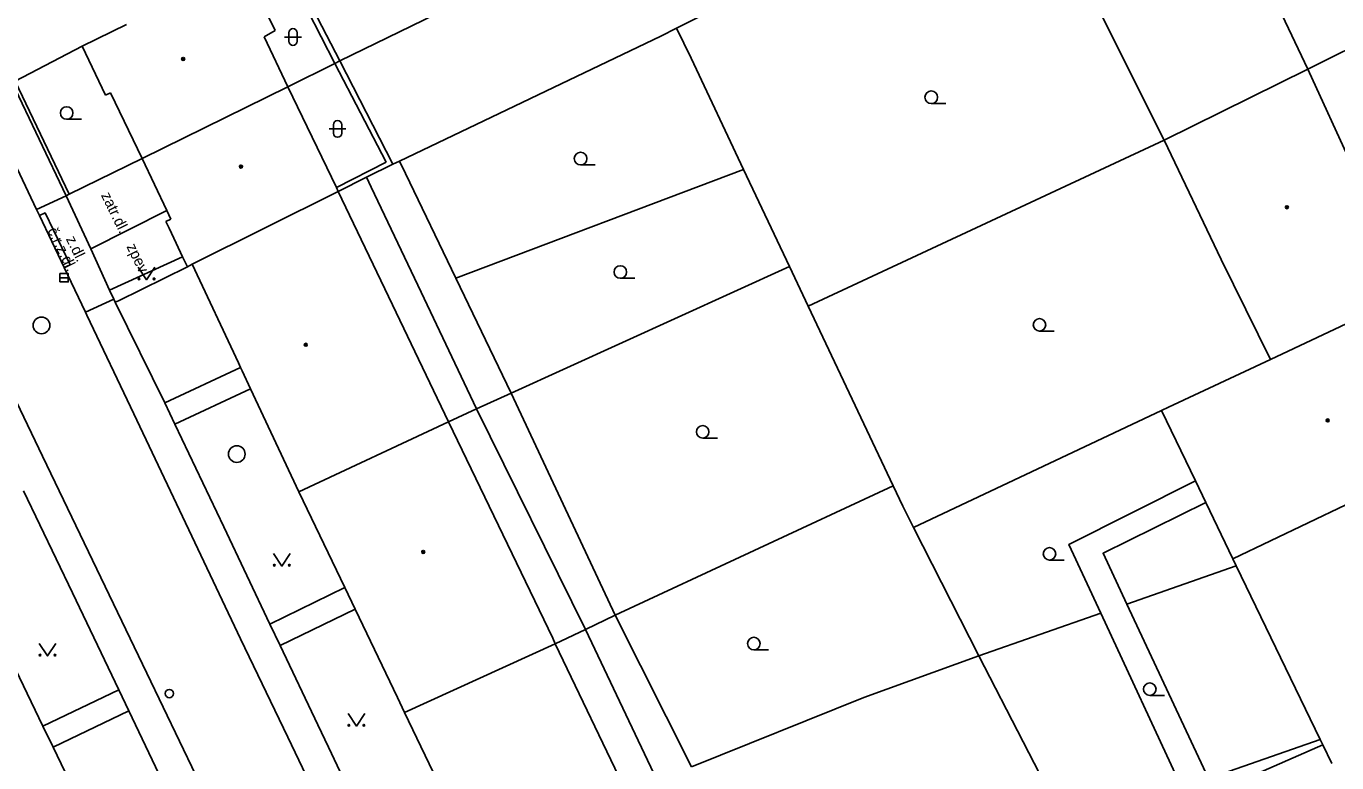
# Model space of a CAD drawing. Extents: x -595546 to -593986, y -1160845 to -1159202.
# Drawn here: x -595489.9 to -595411.4, y -1159895.1 to -1159851.1 of the extents above; entities that cross this region are included whole.
import ezdxf

# ---------------------------------------------------------------- set-up
doc = ezdxf.new("R2010")
doc.units = 0
for name, color, linetype in [('DOP - kresba z DSPS bez souradnic', 7, 'Continuous'), ('DOP - rozhrani ploch obecne', 7, 'Continuous'), ('Level 27', 7, 'Continuous'), ('Level 28', 7, 'Continuous'), ('Level 36', 7, 'Continuous'), ('Level 39', 7, 'Continuous'), ('TM - budovy zdene_ betonove - VP', 7, 'Continuous'), ('TM - chodniky - VP', 7, 'Continuous'), ('TM - komunikace - VP', 7, 'Continuous'), ('TM - letecke snimky - pomocna linie', 7, 'Continuous'), ('TM - plot drateny_ kovovy - VP', 7, 'Continuous'), ('TM - podezdivka plotu - VP', 7, 'Continuous'), ('TM - popis povrchu', 7, 'Continuous'), ('TM - rozhrani mezi zpev. plochami mezi sebou - VP', 7, 'Continuous'), ('TM - rozhrani ploch obecne - VP', 7, 'Continuous')]:
    doc.layers.add(name, color=color, linetype=linetype)

msp = doc.modelspace()

# ---------------------------------------------------------------- linework, layer by layer
at = {"layer": 'DOP - kresba z DSPS bez souradnic'}
for points in [[(-595474.67, -1159846.88), (-595471.41, -1159853.29)], [(-595471.41, -1159853.29), (-595468.33, -1159859.19)], [(-595468.33, -1159859.19), (-595471.31, -1159860.72)], [(-595469.22, -1159860.69), (-595469.5, -1159860.1)], [(-595466.24, -1159866.98), (-595469.22, -1159860.69)], [(-595462.92, -1159873.96), (-595466.24, -1159866.98)], [(-595456.4, -1159887.15), (-595462.92, -1159873.96)], [(-595448.77, -1159903.21), (-595456.4, -1159887.15)]]:
    msp.add_lwpolyline(points, dxfattribs=at)
at = {"layer": 'DOP - rozhrani ploch obecne'}
for points in [[(-595471.11, -1159853.14), (-595474.59, -1159846.38)], [(-595471.11, -1159853.14), (-595460.39, -1159847.9)], [(-595444.8, -1159848.08), (-595450.94, -1159851.17)], [(-595451.89, -1159851.65), (-595467.54, -1159859.13)], [(-595450.94, -1159851.17), (-595451.89, -1159851.65)], [(-595450.08, -1159852.98), (-595450.94, -1159851.17)], [(-595474.22, -1159854.68), (-595471.41, -1159853.29)], [(-595471.41, -1159853.29), (-595471.11, -1159853.14)], [(-595467.93, -1159859.32), (-595471.11, -1159853.14)], [(-595446.94, -1159859.63), (-595450.08, -1159852.98)], [(-595421.76, -1159857.88), (-595443.06, -1159867.81)], [(-595467.93, -1159859.32), (-595469.5, -1159860.1)], [(-595467.54, -1159859.13), (-595467.93, -1159859.32)], [(-595467.54, -1159859.13), (-595467.18, -1159859.87)], [(-595464.16, -1159866.13), (-595446.94, -1159859.63)], [(-595444.19, -1159865.43), (-595446.94, -1159859.63)], [(-595469.5, -1159860.1), (-595471.2, -1159860.95)], [(-595467.18, -1159859.87), (-595464.16, -1159866.13)], [(-595460.84, -1159873.01), (-595444.19, -1159865.43)], [(-595443.06, -1159867.81), (-595444.19, -1159865.43)], [(-595464.16, -1159866.13), (-595460.84, -1159873.01)], [(-595437.98, -1159878.56), (-595443.06, -1159867.81)], [(-595462.92, -1159873.96), (-595460.84, -1159873.01)], [(-595460.84, -1159873.01), (-595454.62, -1159886.3)], [(-595464.59, -1159874.73), (-595462.92, -1159873.96)], [(-595421.92, -1159874.05), (-595436.76, -1159881.06)], [(-595437.98, -1159878.56), (-595454.62, -1159886.3)], [(-595437.41, -1159879.78), (-595437.98, -1159878.56)], [(-595436.76, -1159881.06), (-595437.41, -1159879.78)], [(-595432.85, -1159888.74), (-595436.76, -1159881.06)], [(-595417.44, -1159883.34), (-595423.99, -1159885.64)], [(-595456.4, -1159887.15), (-595454.62, -1159886.3)], [(-595454.62, -1159886.3), (-595450.06, -1159895.37)], [(-595425.55, -1159886.19), (-595432.85, -1159888.74)], [(-595458.21, -1159888.02), (-595456.4, -1159887.15)], [(-595432.85, -1159888.74), (-595439.74, -1159891.22)], [(-595427.54, -1159899.03), (-595432.85, -1159888.74)], [(-595439.74, -1159891.22), (-595450.06, -1159895.37)], [(-595412.42, -1159893.74), (-595419.1, -1159896.08)]]:
    msp.add_lwpolyline(points, dxfattribs=at)
at = {"layer": 'Level 27'}
msp.add_line((-595487.86, -1159866.11), (-595487.36, -1159866.11), dxfattribs=at)
msp.add_lwpolyline([(-595487.86, -1159866.36), (-595487.36, -1159866.36), (-595487.36, -1159865.86), (-595487.86, -1159865.86)], close=True, dxfattribs=at)
for centre in [(-595488.96, -1159868.96), (-595477.27, -1159876.66)]:
    msp.add_circle(centre, 0.5, dxfattribs=at)
at = {"layer": 'Level 28'}
msp.add_circle((-595481.31, -1159890.99), 0.25, dxfattribs=at)
at = {"layer": 'Level 36'}
for p, q in [((-595474.406, -1159851.706), (-595473.406, -1159851.706)), ((-595474.156, -1159851.456), (-595474.156, -1159851.956)), ((-595473.656, -1159851.456), (-595473.656, -1159851.956)), ((-595435.7, -1159855.685), (-595434.825, -1159855.685)), ((-595487.45, -1159856.625), (-595486.575, -1159856.625)), ((-595471.736, -1159857.206), (-595470.736, -1159857.206)), ((-595471.486, -1159856.956), (-595471.486, -1159857.456)), ((-595470.986, -1159856.956), (-595470.986, -1159857.456)), ((-595456.69, -1159859.355), (-595455.815, -1159859.355)), ((-595454.31, -1159866.145), (-595453.435, -1159866.145)), ((-595429.22, -1159869.305), (-595428.345, -1159869.305)), ((-595449.38, -1159875.705), (-595448.505, -1159875.705)), ((-595428.62, -1159883.005), (-595427.745, -1159883.005)), ((-595446.32, -1159888.375), (-595445.445, -1159888.375)), ((-595422.62, -1159891.105), (-595421.745, -1159891.105))]:
    msp.add_line(p, q, dxfattribs=at)
for points in [[(-595483.17, -1159865.48), (-595482.67, -1159866.23), (-595482.17, -1159865.48)], [(-595475.07, -1159882.61), (-595474.57, -1159883.36), (-595474.07, -1159882.61)], [(-595489.1, -1159887.99), (-595488.6, -1159888.74), (-595488.1, -1159887.99)], [(-595470.61, -1159892.19), (-595470.11, -1159892.94), (-595469.61, -1159892.19)]]:
    msp.add_lwpolyline(points, dxfattribs=at)
for centre, radius in [((-595435.7, -1159855.31), 0.375), ((-595487.45, -1159856.25), 0.375), ((-595456.69, -1159858.98), 0.375), ((-595454.31, -1159865.77), 0.375), ((-595483.12, -1159866.18), 0.05), ((-595482.221, -1159866.18), 0.05), ((-595429.22, -1159868.93), 0.375), ((-595449.38, -1159875.33), 0.375), ((-595428.62, -1159882.63), 0.375), ((-595475.02, -1159883.31), 0.05), ((-595474.121, -1159883.31), 0.05), ((-595446.32, -1159888), 0.375), ((-595489.05, -1159888.69), 0.05), ((-595488.151, -1159888.69), 0.05), ((-595422.62, -1159890.73), 0.375), ((-595470.56, -1159892.89), 0.05), ((-595469.661, -1159892.89), 0.05)]:
    msp.add_circle(centre, radius, dxfattribs=at)
for centre, start, end in [((-595473.906, -1159851.456), 0, 180), ((-595473.906, -1159851.956), 180, 0), ((-595471.236, -1159856.956), 0, 180), ((-595471.236, -1159857.456), 180, 0)]:
    msp.add_arc(centre, 0.25, start, end, dxfattribs=at)
at = {"layer": 'Level 39'}
for centre, radius in [((-595480.48, -1159853.02), 0.09), ((-595480.48, -1159853.02), 0.0398), ((-595477.02, -1159859.46), 0.09), ((-595477.02, -1159859.46), 0.0398), ((-595414.41, -1159861.89), 0.09), ((-595414.41, -1159861.89), 0.0398), ((-595473.14, -1159870.12), 0.09), ((-595473.14, -1159870.12), 0.0398), ((-595411.97, -1159874.65), 0.09), ((-595411.97, -1159874.65), 0.0398), ((-595466.11, -1159882.52), 0.09), ((-595466.11, -1159882.52), 0.0398)]:
    msp.add_circle(centre, radius, dxfattribs=at)
at = {"layer": 'TM - budovy zdene_ betonove - VP'}
for points in [[(-595421.76, -1159857.88), (-595428.64, -1159844.11)], [(-595476.71, -1159847.76), (-595474.98, -1159851.32)], [(-595416.05, -1159847.53), (-595413.15, -1159853.62)], [(-595483.87, -1159850.95), (-595486.52, -1159852.25)], [(-595474.98, -1159851.32), (-595475.64, -1159851.69)], [(-595475.64, -1159851.69), (-595474.22, -1159854.68)], [(-595486.52, -1159852.25), (-595485.12, -1159855.19)], [(-595413.15, -1159853.62), (-595421.76, -1159857.88)], [(-595413.15, -1159853.62), (-595410.54, -1159859.34)], [(-595482.94, -1159858.98), (-595474.22, -1159854.68)], [(-595474.22, -1159854.68), (-595471.31, -1159860.72)], [(-595485.12, -1159855.19), (-595484.82, -1159855.05)], [(-595484.82, -1159855.05), (-595482.94, -1159858.98)], [(-595421.76, -1159857.88), (-595418.35, -1159865.02)], [(-595481.46, -1159862.09), (-595482.94, -1159858.98)], [(-595471.2, -1159860.95), (-595479.94, -1159865.3)], [(-595471.31, -1159860.72), (-595471.2, -1159860.95)], [(-595471.2, -1159860.95), (-595470.98, -1159861.4)], [(-595467.95, -1159867.73), (-595470.98, -1159861.4)], [(-595481.51, -1159862.75), (-595481.21, -1159862.61)], [(-595480.51, -1159864.86), (-595480.89, -1159864.05), (-595481.32, -1159863.15), (-595481.51, -1159862.75)], [(-595481.21, -1159862.61), (-595481.46, -1159862.09)], [(-595480.23, -1159865.45), (-595480.51, -1159864.86)], [(-595418.35, -1159865.02), (-595415.4, -1159871.01)], [(-595479.94, -1159865.3), (-595480.23, -1159865.45)], [(-595477.17, -1159871.21), (-595479.94, -1159865.3)], [(-595407.02, -1159867.06), (-595415.4, -1159871.01)], [(-595464.59, -1159874.73), (-595467.95, -1159867.73)], [(-595477.04, -1159871.48), (-595477.17, -1159871.21)], [(-595476.94, -1159871.69), (-595477.04, -1159871.48)], [(-595421.49, -1159873.85), (-595415.4, -1159871.01)], [(-595476.45, -1159872.75), (-595476.94, -1159871.69)], [(-595473.56, -1159878.92), (-595476.45, -1159872.75)], [(-595421.92, -1159874.05), (-595421.49, -1159873.85)], [(-595419.89, -1159878.26), (-595421.92, -1159874.05)], [(-595473.56, -1159878.92), (-595464.59, -1159874.73)], [(-595464.59, -1159874.73), (-595458.36, -1159887.67)], [(-595419.26, -1159879.56), (-595419.89, -1159878.26)], [(-595470.81, -1159884.65), (-595473.56, -1159878.92)], [(-595408.63, -1159878.62), (-595417.64, -1159882.93)], [(-595417.64, -1159882.93), (-595419.26, -1159879.56)], [(-595417.44, -1159883.34), (-595417.64, -1159882.93)], [(-595412.42, -1159893.74), (-595417.44, -1159883.34)], [(-595470.19, -1159885.94), (-595470.81, -1159884.65)], [(-595467.65, -1159891.23), (-595470.19, -1159885.94)], [(-595491.7, -1159887.11), (-595488.88, -1159892.94)], [(-595458.36, -1159887.67), (-595458.21, -1159888.02)], [(-595467.23, -1159892.12), (-595458.21, -1159888.02)], [(-595458.21, -1159888.02), (-595453.92, -1159896.96)], [(-595467.23, -1159892.12), (-595467.65, -1159891.23)], [(-595464.28, -1159898.27), (-595467.23, -1159892.12)], [(-595488.88, -1159892.94), (-595488.27, -1159894.2)], [(-595488.27, -1159894.2), (-595486.07, -1159898.76)], [(-595412.26, -1159894.06), (-595412.42, -1159893.74)], [(-595411.73, -1159895.18), (-595412.26, -1159894.06)]]:
    msp.add_lwpolyline(points, dxfattribs=at)
at = {"layer": 'TM - chodniky - VP'}
for points in [[(-595481.57, -1159873.6), (-595484.55, -1159867.58)], [(-595477.04, -1159871.48), (-595481.57, -1159873.6)], [(-595480.97, -1159874.87), (-595476.45, -1159872.75)], [(-595478.05, -1159881.01), (-595480.97, -1159874.87)], [(-595490.04, -1159878.86), (-595487.11, -1159884.97)], [(-595475.29, -1159886.83), (-595478.05, -1159881.01)], [(-595475.29, -1159886.83), (-595470.81, -1159884.65)], [(-595487.11, -1159884.97), (-595484.34, -1159890.76)], [(-595474.67, -1159888.12), (-595470.19, -1159885.94)], [(-595472.42, -1159892.87), (-595474.67, -1159888.12)], [(-595484.34, -1159890.76), (-595488.88, -1159892.94)], [(-595483.74, -1159892.02), (-595488.27, -1159894.2)], [(-595483.74, -1159892.02), (-595481.53, -1159896.63)], [(-595471.79, -1159894.2), (-595472.42, -1159892.87)], [(-595468.82, -1159900.45), (-595471.79, -1159894.2)]]:
    msp.add_lwpolyline(points, dxfattribs=at)
at = {"layer": 'TM - komunikace - VP'}
for points in [[(-595489.25, -1159862.03), (-595493.11, -1159853.9)], [(-595489.08, -1159862.38), (-595489.25, -1159862.03)], [(-595487.6, -1159865.49), (-595489.08, -1159862.38)], [(-595486.33, -1159868.17), (-595487.6, -1159865.49)], [(-595451.92, -1159940.17), (-595455.37, -1159932.98), (-595460.88, -1159921.46), (-595462.93, -1159917.19), (-595464.54, -1159913.82), (-595469.63, -1159903.19), (-595474.22, -1159893.61), (-595477.04, -1159887.71), (-595483.43, -1159874.26), (-595486.24, -1159868.35), (-595486.33, -1159868.17)], [(-595492.93, -1159868.41), (-595491.81, -1159870.74), (-595488.9, -1159876.79), (-595482.66, -1159889.77), (-595479.72, -1159895.88), (-595475.04, -1159905.67), (-595470, -1159916.22), (-595469.08, -1159918.14), (-595467.06, -1159922.38), (-595461.08, -1159934.89), (-595457.48, -1159942.42)]]:
    msp.add_lwpolyline(points, dxfattribs=at)
at = {"layer": 'TM - letecke snimky - pomocna linie'}
for points in [[(-595490.53, -1159854.34), (-595486.52, -1159852.25)], [(-595487.48, -1159861.2), (-595487.3, -1159861.11)], [(-595481.46, -1159862.09), (-595486.01, -1159864.39)], [(-595484.88, -1159866.86), (-595480.51, -1159864.86)], [(-595425.55, -1159886.19), (-595427.46, -1159882.07), (-595419.89, -1159878.26)], [(-595419.26, -1159879.56), (-595425.41, -1159882.6), (-595423.99, -1159885.64)], [(-595420.71, -1159896.64), (-595425.55, -1159886.19)], [(-595423.99, -1159885.64), (-595419.1, -1159896.08)], [(-595419.1, -1159896.08), (-595418.72, -1159896.9), (-595412.26, -1159894.06)]]:
    msp.add_lwpolyline(points, dxfattribs=at)
at = {"layer": 'TM - plot drateny_ kovovy - VP'}
for points in [[(-595487.3, -1159861.11), (-595490.53, -1159854.34)], [(-595482.94, -1159858.98), (-595487.3, -1159861.11)]]:
    msp.add_lwpolyline(points, dxfattribs=at)
at = {"layer": 'TM - podezdivka plotu - VP'}
msp.add_lwpolyline([(-595487.48, -1159861.2), (-595490.71, -1159854.43)], dxfattribs=at)
at = {"layer": 'TM - rozhrani mezi zpev. plochami mezi sebou - VP'}
for points in [[(-595487.48, -1159861.2), (-595489.25, -1159862.03)], [(-595486.01, -1159864.39), (-595487.48, -1159861.2)], [(-595489.08, -1159862.38), (-595488.75, -1159862.23), (-595487.25, -1159865.34), (-595487.6, -1159865.49)], [(-595484.88, -1159866.86), (-595486.01, -1159864.39)], [(-595484.63, -1159867.4), (-595486.33, -1159868.17)], [(-595484.63, -1159867.4), (-595484.88, -1159866.86)], [(-595484.55, -1159867.58), (-595484.63, -1159867.4)], [(-595480.97, -1159874.87), (-595481.57, -1159873.6)], [(-595474.67, -1159888.12), (-595475.29, -1159886.83)], [(-595483.74, -1159892.02), (-595484.34, -1159890.76)]]:
    msp.add_lwpolyline(points, dxfattribs=at)
at = {"layer": 'TM - rozhrani ploch obecne - VP'}
for points in [[(-595408.83, -1159851.48), (-595413.15, -1159853.62)], [(-595480.23, -1159865.45), (-595484.36, -1159867.49)], [(-595484.36, -1159867.49), (-595484.55, -1159867.58)]]:
    msp.add_lwpolyline(points, dxfattribs=at)

# ---------------------------------------------------------------- texts
at = {"layer": 'TM - popis povrchu'}
for s, p in [('zatr.dl.', (-595485.41, -1159861.17)), ('č.r.z.dl.', (-595488.62, -1159863.28)), ('z.dl.', (-595487.51, -1159863.79)), ('zpev.', (-595483.89, -1159864.24))]:
    msp.add_text(s, height=0.65, rotation=296, dxfattribs=at).set_placement(p)

doc.saveas('drawing.dxf')
